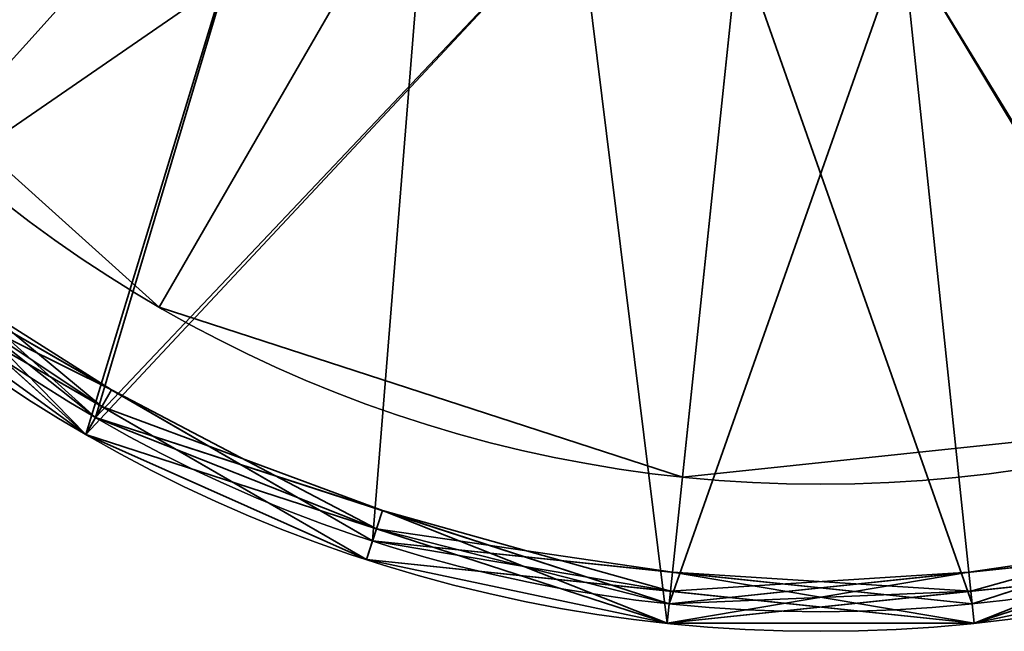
# Model space of a CAD drawing. Header units: millimetres. Extents: x -488 to 6688, y -115 to 115.
# Tile 400 of 656: x 326.61 to 331.64, y -42.35 to -39.23. Entities that reach past the tile are written whole.
import ezdxf

# ---------------------------------------------------------------- set-up
doc = ezdxf.new("R2010")
doc.units = ezdxf.units.MM
doc.layers.add('151', color=7, linetype='Continuous', true_color=0xffffff)

# ---------------------------------------------------------------- blocks, each defined once
blk = doc.blocks.new('UG_SURFACE_034')
at = {"layer": '151', "color": 253, "linetype": 'Continuous', "lineweight": 35}
for points in [[(327.325, -40.6949, 1737.5), (325.2391, -38.8168, 1737.5), (327.4639, -37.2004, 1737.5), (328.7, -38.3133, 1737.5)], [(328.7, -38.3133, 1738), (327.4639, -37.2004, 1738), (325.2391, -38.8168, 1738), (327.325, -40.6949, 1738)], [(328.7, -38.3133, 1737.5), (330.2819, -38.8273, 1737.5), (329.9944, -41.5623, 1737.5), (327.325, -40.6949, 1737.5)], [(327.325, -40.6949, 1738), (329.9944, -41.5623, 1738), (330.2819, -38.8273, 1738), (328.7, -38.3133, 1738)], [(332.7859, -41.2689, 1737.5), (329.9944, -41.5623, 1737.5), (330.2819, -38.8273, 1737.5), (331.9361, -38.6535, 1737.5)], [(331.9361, -38.6535, 1738), (330.2819, -38.8273, 1738), (329.9944, -41.5623, 1738), (332.7859, -41.2689, 1738)], [(325.2391, -38.8168, 1738), (325.2391, -38.8168, 1737.5), (327.325, -40.6949, 1737.5), (327.325, -40.6949, 1738)], [(327.325, -40.6949, 1738), (327.325, -40.6949, 1737.5), (329.9944, -41.5623, 1737.5), (329.9944, -41.5623, 1738)], [(329.9944, -41.5623, 1738), (329.9944, -41.5623, 1737.5), (332.7859, -41.2689, 1737.5), (332.7859, -41.2689, 1738)]]:
    blk.add_3dface(points, dxfattribs=at)
blk = doc.blocks.new('UG_SURFACE_035')
at = {"layer": '151', "color": 253, "linetype": 'Continuous', "lineweight": 35}
for points in [[(327.325, -40.6949, 1785.5), (325.2391, -38.8168, 1785.5), (327.4639, -37.2004, 1785.5), (328.7, -38.3133, 1785.5)], [(328.7, -38.3133, 1786), (327.4639, -37.2004, 1786), (325.2391, -38.8168, 1786), (327.325, -40.6949, 1786)], [(328.7, -38.3133, 1785.5), (330.2819, -38.8273, 1785.5), (329.9944, -41.5623, 1785.5), (327.325, -40.6949, 1785.5)], [(327.325, -40.6949, 1786), (329.9944, -41.5623, 1786), (330.2819, -38.8273, 1786), (328.7, -38.3133, 1786)], [(332.7859, -41.2689, 1785.5), (329.9944, -41.5623, 1785.5), (330.2819, -38.8273, 1785.5), (331.9361, -38.6535, 1785.5)], [(331.9361, -38.6535, 1786), (330.2819, -38.8273, 1786), (329.9944, -41.5623, 1786), (332.7859, -41.2689, 1786)], [(325.2391, -38.8168, 1786), (325.2391, -38.8168, 1785.5), (327.325, -40.6949, 1785.5), (327.325, -40.6949, 1786)], [(327.325, -40.6949, 1786), (327.325, -40.6949, 1785.5), (329.9944, -41.5623, 1785.5), (329.9944, -41.5623, 1786)], [(329.9944, -41.5623, 1786), (329.9944, -41.5623, 1785.5), (332.7859, -41.2689, 1785.5), (332.7859, -41.2689, 1786)]]:
    blk.add_3dface(points, dxfattribs=at)
blk = doc.blocks.new('UG_SURFACE_036')
at = {"layer": '151', "color": 252, "linetype": 'Continuous', "lineweight": 35}
for points in [[(324.6324, -39.2576, 1738), (323.3639, -36.4086, 1738), (327.0458, -36.4762, 1738), (328.0235, -37.8218, 1738)], [(328.0235, -37.8218, 1785.5), (327.0458, -36.4762, 1785.5), (323.3639, -36.4086, 1785.5), (324.6324, -39.2576, 1785.5)], [(328.0235, -37.8218, 1738), (326.95, -41.3444, 1738), (324.6324, -39.2576, 1738)], [(324.6324, -39.2576, 1785.5), (326.95, -41.3444, 1785.5), (328.0235, -37.8218, 1785.5)], [(328.0235, -37.8218, 1738), (329.4639, -38.6535, 1738), (326.95, -41.3444, 1738)], [(326.95, -41.3444, 1785.5), (329.4639, -38.6535, 1785.5), (328.0235, -37.8218, 1785.5)], [(335.7185, -40.4228, 1738), (333.0176, -41.9822, 1738), (331.1181, -38.8273, 1738), (332.7, -38.3133, 1738)], [(332.7, -38.3133, 1785.5), (331.1181, -38.8273, 1785.5), (333.0176, -41.9822, 1785.5), (335.7185, -40.4228, 1785.5)], [(329.916, -42.3082, 1738), (326.95, -41.3444, 1738), (329.4639, -38.6535, 1738)], [(329.4639, -38.6535, 1785.5), (326.95, -41.3444, 1785.5), (329.916, -42.3082, 1785.5)], [(329.4639, -38.6535, 1738), (331.1181, -38.8273, 1738), (333.0176, -41.9822, 1738), (329.916, -42.3082, 1738)], [(329.916, -42.3082, 1785.5), (333.0176, -41.9822, 1785.5), (331.1181, -38.8273, 1785.5), (329.4639, -38.6535, 1785.5)], [(324.6324, -39.2576, 1785.5), (324.6324, -39.2576, 1738), (326.95, -41.3444, 1738), (326.95, -41.3444, 1785.5)], [(326.95, -41.3444, 1785.5), (326.95, -41.3444, 1738), (329.916, -42.3082, 1738), (329.916, -42.3082, 1785.5)], [(329.916, -42.3082, 1785.5), (329.916, -42.3082, 1738), (333.0176, -41.9822, 1738), (333.0176, -41.9822, 1785.5)]]:
    blk.add_3dface(points, dxfattribs=at)
blk = doc.blocks.new('UG_SURFACE_037')
at = {"layer": '151', "color": 252, "linetype": 'Continuous', "lineweight": 35}
for points in [[(325.7484, -40.3485, 276.5), (323.9398, -37.8591, 276.5), (323.3, -34.8492, 276.5), (330.7, -34.8492, 276.5)], [(324.7133, -39.1989, 377), (327, -41.2578, 377), (329.9265, -42.2087, 377), (330.7, -34.8492, 377)], [(331.4735, -42.2087, 276.5), (328.4133, -41.8871, 276.5), (325.7484, -40.3485, 276.5), (330.7, -34.8492, 276.5)], [(329.9265, -42.2087, 377), (332.9867, -41.8871, 377), (335.6516, -40.3485, 377), (330.7, -34.8492, 377)], [(335.6516, -40.3485, 377), (337.4602, -37.8591, 377), (338.1, -34.8492, 377), (330.7, -34.8492, 377)], [(336.6867, -39.1989, 276.5), (334.4, -41.2578, 276.5), (331.4735, -42.2087, 276.5), (330.7, -34.8492, 276.5)], [(325.7484, -40.3485, 351), (323.9398, -37.8591, 351), (327.4639, -37.2004, 351), (328.7, -38.3133, 351)], [(324.7133, -39.1989, 302.5), (327, -41.2578, 302.5), (328.0235, -37.8218, 302.5)], [(327, -41.2578, 302.5), (329.4639, -38.6535, 302.5), (328.0235, -37.8218, 302.5)], [(328.4133, -41.8871, 351), (325.7484, -40.3485, 351), (328.7, -38.3133, 351)], [(328.7, -38.3133, 351), (330.2819, -38.8273, 351), (331.4735, -42.2087, 351), (328.4133, -41.8871, 351)], [(332.7, -38.3133, 302.5), (331.1181, -38.8273, 302.5), (332.9867, -41.8871, 302.5), (335.6516, -40.3485, 302.5)], [(331.1181, -38.8273, 302.5), (329.4639, -38.6535, 302.5), (327, -41.2578, 302.5), (329.9265, -42.2087, 302.5)], [(334.4, -41.2578, 351), (331.4735, -42.2087, 351), (330.2819, -38.8273, 351), (331.9361, -38.6535, 351)], [(329.9265, -42.2087, 302.5), (332.9867, -41.8871, 302.5), (331.1181, -38.8273, 302.5)], [(325.8566, -40.2283, 373), (324.7133, -39.1989, 373), (324.6324, -39.2576, 372.9), (326.95, -41.3444, 372.9)], [(324.6324, -39.2576, 376.9), (326.95, -41.3444, 376.9), (327, -41.2578, 377), (324.7133, -39.1989, 377)], [(325.7912, -40.301, 302.4), (326.95, -41.3444, 302.4), (327, -41.2578, 302.5), (324.7133, -39.1989, 302.5)], [(325.6815, -40.4228, 351.1), (326.95, -41.3444, 372.9), (324.6324, -39.2576, 372.9)], [(326.95, -41.3444, 376.9), (324.6324, -39.2576, 376.9), (325.6815, -40.4228, 373.1)], [(327.0319, -41.2025, 373.1), (325.6815, -40.4228, 373.1), (325.8566, -40.2283, 373)], [(326.95, -41.3444, 372.9), (327, -41.2578, 373), (325.8566, -40.2283, 373)], [(325.8566, -40.2283, 373), (327, -41.2578, 373), (327.0319, -41.2025, 373.1)], [(326.95, -41.3444, 302.4), (325.7912, -40.301, 302.4), (325.6815, -40.4228, 280.6)], [(326.95, -41.3444, 280.4), (325.7912, -40.301, 280.4), (325.6815, -40.4228, 276.6)], [(327.0808, -41.1178, 280.5), (325.7484, -40.3485, 280.5), (325.7912, -40.301, 280.4)], [(325.7912, -40.301, 280.4), (326.95, -41.3444, 280.4), (327.0808, -41.1178, 280.5)], [(327.0319, -41.2025, 351.1), (325.6815, -40.4228, 351.1), (325.7484, -40.3485, 351)], [(325.6815, -40.4228, 280.6), (325.7484, -40.3485, 280.5), (327.0808, -41.1178, 280.5)], [(328.3824, -41.9822, 276.6), (325.6815, -40.4228, 276.6), (325.7484, -40.3485, 276.5), (328.4133, -41.8871, 276.5)], [(325.7484, -40.3485, 351), (328.4133, -41.8871, 351), (328.3824, -41.9822, 351.1), (327.0319, -41.2025, 351.1)], [(325.6815, -40.4228, 351.1), (327.0319, -41.2025, 351.1), (326.95, -41.3444, 372.9)], [(325.6815, -40.4228, 373.1), (327.0319, -41.2025, 373.1), (326.95, -41.3444, 376.9)], [(326.95, -41.3444, 302.4), (325.6815, -40.4228, 280.6), (328.3824, -41.9822, 280.6)], [(327.0808, -41.1178, 280.5), (328.4133, -41.8871, 280.5), (328.3824, -41.9822, 280.6), (325.6815, -40.4228, 280.6)], [(326.95, -41.3444, 280.4), (325.6815, -40.4228, 276.6), (328.3824, -41.9822, 276.6)], [(327.0808, -41.1178, 280.5), (326.95, -41.3444, 280.4), (328.433, -41.8263, 280.4)], [(328.433, -41.8263, 280.4), (328.4133, -41.8871, 280.5), (327.0808, -41.1178, 280.5)], [(326.95, -41.3444, 372.9), (327.0319, -41.2025, 351.1), (328.3824, -41.9822, 351.1)], [(326.95, -41.3444, 376.9), (327.0319, -41.2025, 373.1), (328.3824, -41.9822, 373.1)], [(327.0319, -41.2025, 373.1), (327, -41.2578, 373), (328.4633, -41.7333, 373)], [(328.4633, -41.7333, 373), (328.3824, -41.9822, 373.1), (327.0319, -41.2025, 373.1)], [(328.4633, -41.7333, 373), (327, -41.2578, 373), (326.95, -41.3444, 372.9), (329.916, -42.3082, 372.9)], [(326.95, -41.3444, 376.9), (329.916, -42.3082, 376.9), (329.9265, -42.2087, 377), (327, -41.2578, 377)], [(329.9265, -42.2087, 302.5), (327, -41.2578, 302.5), (326.95, -41.3444, 302.4), (328.433, -41.8263, 302.4)], [(332.967, -41.8263, 351.1), (331.484, -42.3082, 351.1), (331.4735, -42.2087, 351), (334.4, -41.2578, 351)], [(334.45, -41.3444, 276.6), (331.484, -42.3082, 276.6), (331.4735, -42.2087, 276.5), (334.4, -41.2578, 276.5)], [(332.9368, -41.7333, 280.5), (334.4, -41.2578, 280.5), (334.45, -41.3444, 280.6), (331.484, -42.3082, 280.6)], [(329.916, -42.3082, 372.9), (326.95, -41.3444, 372.9), (328.3824, -41.9822, 351.1)], [(328.3824, -41.9822, 373.1), (329.916, -42.3082, 376.9), (326.95, -41.3444, 376.9)], [(328.3824, -41.9822, 280.6), (328.433, -41.8263, 302.4), (326.95, -41.3444, 302.4)], [(328.3824, -41.9822, 276.6), (328.433, -41.8263, 280.4), (326.95, -41.3444, 280.4)], [(331.484, -42.3082, 280.6), (334.45, -41.3444, 280.6), (333.0176, -41.9822, 302.4)], [(331.484, -42.3082, 276.6), (334.45, -41.3444, 276.6), (333.0176, -41.9822, 280.4)], [(329.9332, -42.1452, 373.1), (328.3824, -41.9822, 373.1), (328.4633, -41.7333, 373)], [(329.916, -42.3082, 372.9), (329.9265, -42.2087, 373), (328.4633, -41.7333, 373)], [(328.4633, -41.7333, 373), (329.9265, -42.2087, 373), (329.9332, -42.1452, 373.1)], [(332.9368, -41.7333, 280.5), (331.4735, -42.2087, 280.5), (331.4668, -42.1452, 280.4)], [(331.4668, -42.1452, 280.4), (333.0176, -41.9822, 280.4), (332.9368, -41.7333, 280.5)], [(331.484, -42.3082, 280.6), (331.4735, -42.2087, 280.5), (332.9368, -41.7333, 280.5)], [(329.916, -42.3082, 302.4), (328.433, -41.8263, 302.4), (328.3824, -41.9822, 280.6)], [(329.916, -42.3082, 280.4), (328.433, -41.8263, 280.4), (328.3824, -41.9822, 276.6)], [(329.9434, -42.0479, 280.5), (328.4133, -41.8871, 280.5), (328.433, -41.8263, 280.4)], [(328.433, -41.8263, 302.4), (329.916, -42.3082, 302.4), (329.9265, -42.2087, 302.5)], [(328.433, -41.8263, 280.4), (329.916, -42.3082, 280.4), (329.9434, -42.0479, 280.5)], [(331.4566, -42.0479, 373), (332.9867, -41.8871, 373), (332.967, -41.8263, 373.1)], [(332.967, -41.8263, 373.1), (331.484, -42.3082, 373.1), (331.4566, -42.0479, 373)], [(331.484, -42.3082, 351.1), (332.967, -41.8263, 351.1), (333.0176, -41.9822, 372.9)], [(331.484, -42.3082, 373.1), (332.967, -41.8263, 373.1), (333.0176, -41.9822, 376.9)], [(329.9332, -42.1452, 351.1), (328.3824, -41.9822, 351.1), (328.4133, -41.8871, 351)], [(331.484, -42.3082, 280.6), (328.3824, -41.9822, 280.6), (328.4133, -41.8871, 280.5), (329.9434, -42.0479, 280.5)], [(331.484, -42.3082, 276.6), (328.3824, -41.9822, 276.6), (328.4133, -41.8871, 276.5), (331.4735, -42.2087, 276.5)], [(328.4133, -41.8871, 351), (331.4735, -42.2087, 351), (331.484, -42.3082, 351.1), (329.9332, -42.1452, 351.1)], [(329.916, -42.3082, 372.9), (333.0176, -41.9822, 372.9), (332.9867, -41.8871, 373), (331.4566, -42.0479, 373)], [(329.916, -42.3082, 376.9), (333.0176, -41.9822, 376.9), (332.9867, -41.8871, 377), (329.9265, -42.2087, 377)], [(331.4668, -42.1452, 302.4), (333.0176, -41.9822, 302.4), (332.9867, -41.8871, 302.5), (329.9265, -42.2087, 302.5)], [(328.3824, -41.9822, 351.1), (329.9332, -42.1452, 351.1), (329.916, -42.3082, 372.9)], [(328.3824, -41.9822, 373.1), (329.9332, -42.1452, 373.1), (329.916, -42.3082, 376.9)], [(329.916, -42.3082, 302.4), (328.3824, -41.9822, 280.6), (331.484, -42.3082, 280.6)], [(329.916, -42.3082, 280.4), (328.3824, -41.9822, 276.6), (331.484, -42.3082, 276.6)], [(333.0176, -41.9822, 372.9), (329.916, -42.3082, 372.9), (331.484, -42.3082, 351.1)], [(333.0176, -41.9822, 376.9), (329.916, -42.3082, 376.9), (331.484, -42.3082, 373.1)], [(333.0176, -41.9822, 302.4), (331.4668, -42.1452, 302.4), (331.484, -42.3082, 280.6)], [(333.0176, -41.9822, 280.4), (331.4668, -42.1452, 280.4), (331.484, -42.3082, 276.6)], [(331.4566, -42.0479, 373), (329.9265, -42.2087, 373), (329.916, -42.3082, 372.9)], [(329.9434, -42.0479, 280.5), (329.916, -42.3082, 280.4), (331.4668, -42.1452, 280.4)], [(329.9332, -42.1452, 373.1), (329.9265, -42.2087, 373), (331.4566, -42.0479, 373)], [(331.4566, -42.0479, 373), (331.484, -42.3082, 373.1), (329.9332, -42.1452, 373.1)], [(329.9434, -42.0479, 280.5), (331.4735, -42.2087, 280.5), (331.484, -42.3082, 280.6)], [(331.4668, -42.1452, 280.4), (331.4735, -42.2087, 280.5), (329.9434, -42.0479, 280.5)], [(329.916, -42.3082, 372.9), (329.9332, -42.1452, 351.1), (331.484, -42.3082, 351.1)], [(329.916, -42.3082, 376.9), (329.9332, -42.1452, 373.1), (331.484, -42.3082, 373.1)], [(329.9265, -42.2087, 302.5), (329.916, -42.3082, 302.4), (331.4668, -42.1452, 302.4)], [(331.484, -42.3082, 280.6), (331.4668, -42.1452, 302.4), (329.916, -42.3082, 302.4)], [(331.484, -42.3082, 276.6), (331.4668, -42.1452, 280.4), (329.916, -42.3082, 280.4)]]:
    blk.add_3dface(points, dxfattribs=at)
blk = doc.blocks.new('UG_SURFACE_038')
at = {"layer": '151', "color": 253, "linetype": 'Continuous', "lineweight": 35}
for points in [[(327.325, -40.6949, 1487.5), (325.2391, -38.8168, 1487.5), (327.4639, -37.2004, 1487.5), (328.7, -38.3133, 1487.5)], [(328.7, -38.3133, 1488), (327.4639, -37.2004, 1488), (325.2391, -38.8168, 1488), (327.325, -40.6949, 1488)], [(328.7, -38.3133, 1487.5), (330.2819, -38.8273, 1487.5), (329.9944, -41.5623, 1487.5), (327.325, -40.6949, 1487.5)], [(327.325, -40.6949, 1488), (329.9944, -41.5623, 1488), (330.2819, -38.8273, 1488), (328.7, -38.3133, 1488)], [(332.7859, -41.2689, 1487.5), (329.9944, -41.5623, 1487.5), (330.2819, -38.8273, 1487.5), (331.9361, -38.6535, 1487.5)], [(331.9361, -38.6535, 1488), (330.2819, -38.8273, 1488), (329.9944, -41.5623, 1488), (332.7859, -41.2689, 1488)], [(325.2391, -38.8168, 1488), (325.2391, -38.8168, 1487.5), (327.325, -40.6949, 1487.5), (327.325, -40.6949, 1488)], [(327.325, -40.6949, 1488), (327.325, -40.6949, 1487.5), (329.9944, -41.5623, 1487.5), (329.9944, -41.5623, 1488)], [(329.9944, -41.5623, 1488), (329.9944, -41.5623, 1487.5), (332.7859, -41.2689, 1487.5), (332.7859, -41.2689, 1488)]]:
    blk.add_3dface(points, dxfattribs=at)
blk = doc.blocks.new('UG_SURFACE_039')
at = {"layer": '151', "color": 253, "linetype": 'Continuous', "lineweight": 35}
for points in [[(327.325, -40.6949, 1535.5), (325.2391, -38.8168, 1535.5), (327.4639, -37.2004, 1535.5), (328.7, -38.3133, 1535.5)], [(328.7, -38.3133, 1536), (327.4639, -37.2004, 1536), (325.2391, -38.8168, 1536), (327.325, -40.6949, 1536)], [(328.7, -38.3133, 1535.5), (330.2819, -38.8273, 1535.5), (329.9944, -41.5623, 1535.5), (327.325, -40.6949, 1535.5)], [(327.325, -40.6949, 1536), (329.9944, -41.5623, 1536), (330.2819, -38.8273, 1536), (328.7, -38.3133, 1536)], [(332.7859, -41.2689, 1535.5), (329.9944, -41.5623, 1535.5), (330.2819, -38.8273, 1535.5), (331.9361, -38.6535, 1535.5)], [(331.9361, -38.6535, 1536), (330.2819, -38.8273, 1536), (329.9944, -41.5623, 1536), (332.7859, -41.2689, 1536)], [(325.2391, -38.8168, 1536), (325.2391, -38.8168, 1535.5), (327.325, -40.6949, 1535.5), (327.325, -40.6949, 1536)], [(327.325, -40.6949, 1536), (327.325, -40.6949, 1535.5), (329.9944, -41.5623, 1535.5), (329.9944, -41.5623, 1536)], [(329.9944, -41.5623, 1536), (329.9944, -41.5623, 1535.5), (332.7859, -41.2689, 1535.5), (332.7859, -41.2689, 1536)]]:
    blk.add_3dface(points, dxfattribs=at)
blk = doc.blocks.new('UG_SURFACE_040')
at = {"layer": '151', "color": 252, "linetype": 'Continuous', "lineweight": 35}
for points in [[(324.6324, -39.2576, 1488), (323.3639, -36.4086, 1488), (327.0458, -36.4762, 1488), (328.0235, -37.8218, 1488)], [(328.0235, -37.8218, 1535.5), (327.0458, -36.4762, 1535.5), (323.3639, -36.4086, 1535.5), (324.6324, -39.2576, 1535.5)], [(328.0235, -37.8218, 1488), (326.95, -41.3444, 1488), (324.6324, -39.2576, 1488)], [(324.6324, -39.2576, 1535.5), (326.95, -41.3444, 1535.5), (328.0235, -37.8218, 1535.5)], [(328.0235, -37.8218, 1488), (329.4639, -38.6535, 1488), (326.95, -41.3444, 1488)], [(326.95, -41.3444, 1535.5), (329.4639, -38.6535, 1535.5), (328.0235, -37.8218, 1535.5)], [(335.7185, -40.4228, 1488), (333.0176, -41.9822, 1488), (331.1181, -38.8273, 1488), (332.7, -38.3133, 1488)], [(332.7, -38.3133, 1535.5), (331.1181, -38.8273, 1535.5), (333.0176, -41.9822, 1535.5), (335.7185, -40.4228, 1535.5)], [(329.916, -42.3082, 1488), (326.95, -41.3444, 1488), (329.4639, -38.6535, 1488)], [(329.4639, -38.6535, 1535.5), (326.95, -41.3444, 1535.5), (329.916, -42.3082, 1535.5)], [(329.4639, -38.6535, 1488), (331.1181, -38.8273, 1488), (333.0176, -41.9822, 1488), (329.916, -42.3082, 1488)], [(329.916, -42.3082, 1535.5), (333.0176, -41.9822, 1535.5), (331.1181, -38.8273, 1535.5), (329.4639, -38.6535, 1535.5)], [(324.6324, -39.2576, 1535.5), (324.6324, -39.2576, 1488), (326.95, -41.3444, 1488), (326.95, -41.3444, 1535.5)], [(326.95, -41.3444, 1535.5), (326.95, -41.3444, 1488), (329.916, -42.3082, 1488), (329.916, -42.3082, 1535.5)], [(329.916, -42.3082, 1535.5), (329.916, -42.3082, 1488), (333.0176, -41.9822, 1488), (333.0176, -41.9822, 1535.5)]]:
    blk.add_3dface(points, dxfattribs=at)
blk = doc.blocks.new('UG_SURFACE_041')
at = {"layer": '151', "color": 253, "linetype": 'Continuous', "lineweight": 35}
for points in [[(327.325, -40.6949, 302.5), (325.2391, -38.8168, 302.5), (327.4639, -37.2004, 302.5), (328.7, -38.3133, 302.5)], [(328.7, -38.3133, 303), (327.4639, -37.2004, 303), (325.2391, -38.8168, 303), (327.325, -40.6949, 303)], [(328.7, -38.3133, 302.5), (330.2819, -38.8273, 302.5), (329.9944, -41.5623, 302.5), (327.325, -40.6949, 302.5)], [(327.325, -40.6949, 303), (329.9944, -41.5623, 303), (330.2819, -38.8273, 303), (328.7, -38.3133, 303)], [(332.7859, -41.2689, 302.5), (329.9944, -41.5623, 302.5), (330.2819, -38.8273, 302.5), (331.9361, -38.6535, 302.5)], [(331.9361, -38.6535, 303), (330.2819, -38.8273, 303), (329.9944, -41.5623, 303), (332.7859, -41.2689, 303)], [(325.2391, -38.8168, 303), (325.2391, -38.8168, 302.5), (327.325, -40.6949, 302.5), (327.325, -40.6949, 303)], [(327.325, -40.6949, 303), (327.325, -40.6949, 302.5), (329.9944, -41.5623, 302.5), (329.9944, -41.5623, 303)], [(329.9944, -41.5623, 303), (329.9944, -41.5623, 302.5), (332.7859, -41.2689, 302.5), (332.7859, -41.2689, 303)]]:
    blk.add_3dface(points, dxfattribs=at)
blk = doc.blocks.new('UG_SURFACE_042')
at = {"layer": '151', "color": 253, "linetype": 'Continuous', "lineweight": 35}
for points in [[(327.325, -40.6949, 350.5), (325.2391, -38.8168, 350.5), (327.4639, -37.2004, 350.5), (328.7, -38.3133, 350.5)], [(328.7, -38.3133, 351), (327.4639, -37.2004, 351), (325.2391, -38.8168, 351), (327.325, -40.6949, 351)], [(328.7, -38.3133, 350.5), (330.2819, -38.8273, 350.5), (329.9944, -41.5623, 350.5), (327.325, -40.6949, 350.5)], [(327.325, -40.6949, 351), (329.9944, -41.5623, 351), (330.2819, -38.8273, 351), (328.7, -38.3133, 351)], [(332.7859, -41.2689, 350.5), (329.9944, -41.5623, 350.5), (330.2819, -38.8273, 350.5), (331.9361, -38.6535, 350.5)], [(331.9361, -38.6535, 351), (330.2819, -38.8273, 351), (329.9944, -41.5623, 351), (332.7859, -41.2689, 351)], [(325.2391, -38.8168, 351), (325.2391, -38.8168, 350.5), (327.325, -40.6949, 350.5), (327.325, -40.6949, 351)], [(327.325, -40.6949, 351), (327.325, -40.6949, 350.5), (329.9944, -41.5623, 350.5), (329.9944, -41.5623, 351)], [(329.9944, -41.5623, 351), (329.9944, -41.5623, 350.5), (332.7859, -41.2689, 350.5), (332.7859, -41.2689, 351)]]:
    blk.add_3dface(points, dxfattribs=at)
blk = doc.blocks.new('UG_SURFACE_043')
at = {"layer": '151', "color": 252, "linetype": 'Continuous', "lineweight": 35}
for points in [[(324.6324, -39.2576, 303), (323.3639, -36.4086, 303), (327.0458, -36.4762, 303), (328.0235, -37.8218, 303)], [(328.0235, -37.8218, 350.5), (327.0458, -36.4762, 350.5), (323.3639, -36.4086, 350.5), (324.6324, -39.2576, 350.5)], [(328.0235, -37.8218, 303), (326.95, -41.3444, 303), (324.6324, -39.2576, 303)], [(324.6324, -39.2576, 350.5), (326.95, -41.3444, 350.5), (328.0235, -37.8218, 350.5)], [(328.0235, -37.8218, 303), (329.4639, -38.6535, 303), (326.95, -41.3444, 303)], [(326.95, -41.3444, 350.5), (329.4639, -38.6535, 350.5), (328.0235, -37.8218, 350.5)], [(335.7185, -40.4228, 303), (333.0176, -41.9822, 303), (331.1181, -38.8273, 303), (332.7, -38.3133, 303)], [(332.7, -38.3133, 350.5), (331.1181, -38.8273, 350.5), (333.0176, -41.9822, 350.5), (335.7185, -40.4228, 350.5)], [(329.916, -42.3082, 303), (326.95, -41.3444, 303), (329.4639, -38.6535, 303)], [(329.4639, -38.6535, 350.5), (326.95, -41.3444, 350.5), (329.916, -42.3082, 350.5)], [(329.4639, -38.6535, 303), (331.1181, -38.8273, 303), (333.0176, -41.9822, 303), (329.916, -42.3082, 303)], [(329.916, -42.3082, 350.5), (333.0176, -41.9822, 350.5), (331.1181, -38.8273, 350.5), (329.4639, -38.6535, 350.5)], [(324.6324, -39.2576, 350.5), (324.6324, -39.2576, 303), (326.95, -41.3444, 303), (326.95, -41.3444, 350.5)], [(326.95, -41.3444, 350.5), (326.95, -41.3444, 303), (329.916, -42.3082, 303), (329.916, -42.3082, 350.5)], [(329.916, -42.3082, 350.5), (329.916, -42.3082, 303), (333.0176, -41.9822, 303), (333.0176, -41.9822, 350.5)]]:
    blk.add_3dface(points, dxfattribs=at)
blk = doc.blocks.new('UG_SURFACE_044')
at = {"layer": '151', "color": 252, "linetype": 'Continuous', "lineweight": 35}
for points in [[(325.7484, -40.3485, 1711.5), (323.9398, -37.8591, 1711.5), (323.3, -34.8492, 1711.5), (330.7, -34.8492, 1711.5)], [(324.7133, -39.1989, 1812), (327, -41.2578, 1812), (329.9265, -42.2087, 1812), (330.7, -34.8492, 1812)], [(331.4735, -42.2087, 1711.5), (328.4133, -41.8871, 1711.5), (325.7484, -40.3485, 1711.5), (330.7, -34.8492, 1711.5)], [(329.9265, -42.2087, 1812), (332.9867, -41.8871, 1812), (335.6516, -40.3485, 1812), (330.7, -34.8492, 1812)], [(335.6516, -40.3485, 1812), (337.4602, -37.8591, 1812), (338.1, -34.8492, 1812), (330.7, -34.8492, 1812)], [(336.6867, -39.1989, 1711.5), (334.4, -41.2578, 1711.5), (331.4735, -42.2087, 1711.5), (330.7, -34.8492, 1711.5)], [(325.7484, -40.3485, 1786), (323.9398, -37.8591, 1786), (327.4639, -37.2004, 1786), (328.7, -38.3133, 1786)], [(324.7133, -39.1989, 1737.5), (327, -41.2578, 1737.5), (328.0235, -37.8218, 1737.5)], [(327, -41.2578, 1737.5), (329.4639, -38.6535, 1737.5), (328.0235, -37.8218, 1737.5)], [(328.4133, -41.8871, 1786), (325.7484, -40.3485, 1786), (328.7, -38.3133, 1786)], [(328.7, -38.3133, 1786), (330.2819, -38.8273, 1786), (331.4735, -42.2087, 1786), (328.4133, -41.8871, 1786)], [(332.7, -38.3133, 1737.5), (331.1181, -38.8273, 1737.5), (329.9265, -42.2087, 1737.5), (332.9867, -41.8871, 1737.5)], [(327, -41.2578, 1737.5), (329.9265, -42.2087, 1737.5), (331.1181, -38.8273, 1737.5), (329.4639, -38.6535, 1737.5)], [(334.4, -41.2578, 1786), (331.4735, -42.2087, 1786), (330.2819, -38.8273, 1786), (331.9361, -38.6535, 1786)], [(325.8566, -40.2283, 1808), (324.7133, -39.1989, 1808), (324.6324, -39.2576, 1807.9), (326.95, -41.3444, 1807.9)], [(324.6324, -39.2576, 1811.9), (326.95, -41.3444, 1811.9), (327, -41.2578, 1812), (324.7133, -39.1989, 1812)], [(327, -41.2578, 1737.5), (324.7133, -39.1989, 1737.5), (324.6324, -39.2576, 1737.4001), (325.7912, -40.301, 1737.4001)], [(326.95, -41.3444, 1807.9), (324.6324, -39.2576, 1807.9), (325.6815, -40.4228, 1786.1)], [(325.6815, -40.4228, 1808.1), (326.95, -41.3444, 1811.9), (324.6324, -39.2576, 1811.9)], [(327.0319, -41.2025, 1808.1), (325.6815, -40.4228, 1808.1), (325.8566, -40.2283, 1808)], [(326.95, -41.3444, 1807.9), (327, -41.2578, 1808), (325.8566, -40.2283, 1808)], [(325.8566, -40.2283, 1808), (327, -41.2578, 1808), (327.0319, -41.2025, 1808.1)], [(326.95, -41.3444, 1737.4001), (325.7912, -40.301, 1737.4001), (325.6815, -40.4228, 1715.6)], [(326.95, -41.3444, 1715.4), (325.7912, -40.301, 1715.4), (325.6815, -40.4228, 1711.5999)], [(327.0808, -41.1178, 1715.5), (325.7484, -40.3485, 1715.5), (325.7912, -40.301, 1715.4)], [(325.7912, -40.301, 1737.4001), (326.95, -41.3444, 1737.4001), (327, -41.2578, 1737.5)], [(325.7912, -40.301, 1715.4), (326.95, -41.3444, 1715.4), (327.0808, -41.1178, 1715.5)], [(327.0319, -41.2025, 1786.1), (325.6815, -40.4228, 1786.1), (325.7484, -40.3485, 1786)], [(325.6815, -40.4228, 1715.6), (325.7484, -40.3485, 1715.5), (327.0808, -41.1178, 1715.5)], [(328.3824, -41.9822, 1711.5999), (325.6815, -40.4228, 1711.5999), (325.7484, -40.3485, 1711.5), (328.4133, -41.8871, 1711.5)], [(325.7484, -40.3485, 1786), (328.4133, -41.8871, 1786), (328.3824, -41.9822, 1786.1), (327.0319, -41.2025, 1786.1)], [(325.6815, -40.4228, 1786.1), (327.0319, -41.2025, 1786.1), (326.95, -41.3444, 1807.9)], [(325.6815, -40.4228, 1808.1), (327.0319, -41.2025, 1808.1), (326.95, -41.3444, 1811.9)], [(326.95, -41.3444, 1737.4001), (325.6815, -40.4228, 1715.6), (328.3824, -41.9822, 1715.6)], [(327.0808, -41.1178, 1715.5), (328.4133, -41.8871, 1715.5), (328.3824, -41.9822, 1715.6), (325.6815, -40.4228, 1715.6)], [(326.95, -41.3444, 1715.4), (325.6815, -40.4228, 1711.5999), (328.3824, -41.9822, 1711.5999)], [(327.0808, -41.1178, 1715.5), (326.95, -41.3444, 1715.4), (328.433, -41.8263, 1715.4)], [(328.433, -41.8263, 1715.4), (328.4133, -41.8871, 1715.5), (327.0808, -41.1178, 1715.5)], [(326.95, -41.3444, 1807.9), (327.0319, -41.2025, 1786.1), (328.3824, -41.9822, 1786.1)], [(326.95, -41.3444, 1811.9), (327.0319, -41.2025, 1808.1), (328.3824, -41.9822, 1808.1)], [(327.0319, -41.2025, 1808.1), (327, -41.2578, 1808), (328.4633, -41.7333, 1808)], [(328.4633, -41.7333, 1808), (328.3824, -41.9822, 1808.1), (327.0319, -41.2025, 1808.1)], [(328.4633, -41.7333, 1808), (327, -41.2578, 1808), (326.95, -41.3444, 1807.9), (329.916, -42.3082, 1807.9)], [(326.95, -41.3444, 1811.9), (329.916, -42.3082, 1811.9), (329.9265, -42.2087, 1812), (327, -41.2578, 1812)], [(327, -41.2578, 1737.5), (326.95, -41.3444, 1737.4001), (328.433, -41.8263, 1737.4001)], [(328.433, -41.8263, 1737.4001), (329.916, -42.3082, 1737.4001), (329.9265, -42.2087, 1737.5), (327, -41.2578, 1737.5)], [(332.967, -41.8263, 1786.1), (331.484, -42.3082, 1786.1), (331.4735, -42.2087, 1786), (334.4, -41.2578, 1786)], [(334.45, -41.3444, 1711.5999), (331.484, -42.3082, 1711.5999), (331.4735, -42.2087, 1711.5), (334.4, -41.2578, 1711.5)], [(332.9368, -41.7333, 1715.5), (334.4, -41.2578, 1715.5), (334.45, -41.3444, 1715.6), (331.484, -42.3082, 1715.6)], [(328.3824, -41.9822, 1786.1), (329.916, -42.3082, 1807.9), (326.95, -41.3444, 1807.9)], [(328.3824, -41.9822, 1808.1), (329.916, -42.3082, 1811.9), (326.95, -41.3444, 1811.9)], [(328.3824, -41.9822, 1715.6), (328.433, -41.8263, 1737.4001), (326.95, -41.3444, 1737.4001)], [(328.3824, -41.9822, 1711.5999), (328.433, -41.8263, 1715.4), (326.95, -41.3444, 1715.4)], [(331.484, -42.3082, 1715.6), (334.45, -41.3444, 1715.6), (333.0176, -41.9822, 1737.4001)], [(331.484, -42.3082, 1711.5999), (334.45, -41.3444, 1711.5999), (333.0176, -41.9822, 1715.4)], [(329.9332, -42.1452, 1808.1), (328.3824, -41.9822, 1808.1), (328.4633, -41.7333, 1808)], [(329.916, -42.3082, 1807.9), (329.9265, -42.2087, 1808), (328.4633, -41.7333, 1808)], [(328.4633, -41.7333, 1808), (329.9265, -42.2087, 1808), (329.9332, -42.1452, 1808.1)], [(332.9368, -41.7333, 1715.5), (331.4735, -42.2087, 1715.5), (331.4668, -42.1452, 1715.4)], [(331.4668, -42.1452, 1715.4), (333.0176, -41.9822, 1715.4), (332.9368, -41.7333, 1715.5)], [(331.484, -42.3082, 1715.6), (331.4735, -42.2087, 1715.5), (332.9368, -41.7333, 1715.5)], [(329.916, -42.3082, 1737.4001), (328.433, -41.8263, 1737.4001), (328.3824, -41.9822, 1715.6)], [(329.916, -42.3082, 1715.4), (328.433, -41.8263, 1715.4), (328.3824, -41.9822, 1711.5999)], [(329.9434, -42.0479, 1715.5), (328.4133, -41.8871, 1715.5), (328.433, -41.8263, 1715.4)], [(328.433, -41.8263, 1715.4), (329.916, -42.3082, 1715.4), (329.9434, -42.0479, 1715.5)], [(331.4566, -42.0479, 1808), (332.9867, -41.8871, 1808), (332.967, -41.8263, 1808.1)], [(332.967, -41.8263, 1808.1), (331.484, -42.3082, 1808.1), (331.4566, -42.0479, 1808)], [(331.484, -42.3082, 1786.1), (332.967, -41.8263, 1786.1), (333.0176, -41.9822, 1807.9)], [(331.484, -42.3082, 1808.1), (332.967, -41.8263, 1808.1), (333.0176, -41.9822, 1811.9)], [(329.9332, -42.1452, 1786.1), (328.3824, -41.9822, 1786.1), (328.4133, -41.8871, 1786)], [(331.484, -42.3082, 1715.6), (328.3824, -41.9822, 1715.6), (328.4133, -41.8871, 1715.5), (329.9434, -42.0479, 1715.5)], [(331.484, -42.3082, 1711.5999), (328.3824, -41.9822, 1711.5999), (328.4133, -41.8871, 1711.5), (331.4735, -42.2087, 1711.5)], [(328.4133, -41.8871, 1786), (331.4735, -42.2087, 1786), (331.484, -42.3082, 1786.1), (329.9332, -42.1452, 1786.1)], [(329.916, -42.3082, 1807.9), (333.0176, -41.9822, 1807.9), (332.9867, -41.8871, 1808), (331.4566, -42.0479, 1808)], [(329.916, -42.3082, 1811.9), (333.0176, -41.9822, 1811.9), (332.9867, -41.8871, 1812), (329.9265, -42.2087, 1812)], [(331.4668, -42.1452, 1737.4001), (333.0176, -41.9822, 1737.4001), (332.9867, -41.8871, 1737.5), (329.9265, -42.2087, 1737.5)], [(328.3824, -41.9822, 1786.1), (329.9332, -42.1452, 1786.1), (329.916, -42.3082, 1807.9)], [(328.3824, -41.9822, 1808.1), (329.9332, -42.1452, 1808.1), (329.916, -42.3082, 1811.9)], [(329.916, -42.3082, 1737.4001), (328.3824, -41.9822, 1715.6), (331.484, -42.3082, 1715.6)], [(328.3824, -41.9822, 1711.5999), (331.484, -42.3082, 1711.5999), (329.916, -42.3082, 1715.4)], [(333.0176, -41.9822, 1807.9), (329.916, -42.3082, 1807.9), (331.484, -42.3082, 1786.1)], [(331.484, -42.3082, 1808.1), (333.0176, -41.9822, 1811.9), (329.916, -42.3082, 1811.9)], [(333.0176, -41.9822, 1737.4001), (331.4668, -42.1452, 1737.4001), (331.484, -42.3082, 1715.6)], [(333.0176, -41.9822, 1715.4), (331.4668, -42.1452, 1715.4), (331.484, -42.3082, 1711.5999)], [(331.4566, -42.0479, 1808), (329.9265, -42.2087, 1808), (329.916, -42.3082, 1807.9)], [(329.9434, -42.0479, 1715.5), (329.916, -42.3082, 1715.4), (331.4668, -42.1452, 1715.4)], [(329.9332, -42.1452, 1808.1), (329.9265, -42.2087, 1808), (331.4566, -42.0479, 1808)], [(331.4566, -42.0479, 1808), (331.484, -42.3082, 1808.1), (329.9332, -42.1452, 1808.1)], [(329.9434, -42.0479, 1715.5), (331.4735, -42.2087, 1715.5), (331.484, -42.3082, 1715.6)], [(331.4668, -42.1452, 1715.4), (331.4735, -42.2087, 1715.5), (329.9434, -42.0479, 1715.5)], [(329.916, -42.3082, 1807.9), (329.9332, -42.1452, 1786.1), (331.484, -42.3082, 1786.1)], [(329.916, -42.3082, 1811.9), (329.9332, -42.1452, 1808.1), (331.484, -42.3082, 1808.1)], [(329.9265, -42.2087, 1737.5), (329.916, -42.3082, 1737.4001), (331.4668, -42.1452, 1737.4001)], [(331.484, -42.3082, 1715.6), (331.4668, -42.1452, 1737.4001), (329.916, -42.3082, 1737.4001)], [(331.484, -42.3082, 1711.5999), (331.4668, -42.1452, 1715.4), (329.916, -42.3082, 1715.4)]]:
    blk.add_3dface(points, dxfattribs=at)
blk = doc.blocks.new('UG_SURFACE_045')
at = {"layer": '151', "color": 252, "linetype": 'Continuous', "lineweight": 35}
for points in [[(325.7484, -40.3485, 1461.5), (323.9398, -37.8591, 1461.5), (323.3, -34.8492, 1461.5), (330.7, -34.8492, 1461.5)], [(324.7133, -39.1989, 1562), (327, -41.2578, 1562), (329.9265, -42.2087, 1562), (330.7, -34.8492, 1562)], [(331.4735, -42.2087, 1461.5), (328.4133, -41.8871, 1461.5), (325.7484, -40.3485, 1461.5), (330.7, -34.8492, 1461.5)], [(329.9265, -42.2087, 1562), (332.9867, -41.8871, 1562), (335.6516, -40.3485, 1562), (330.7, -34.8492, 1562)], [(335.6516, -40.3485, 1562), (337.4602, -37.8591, 1562), (338.1, -34.8492, 1562), (330.7, -34.8492, 1562)], [(336.6867, -39.1989, 1461.5), (334.4, -41.2578, 1461.5), (331.4735, -42.2087, 1461.5), (330.7, -34.8492, 1461.5)], [(325.7484, -40.3485, 1536), (323.9398, -37.8591, 1536), (327.4639, -37.2004, 1536), (328.7, -38.3133, 1536)], [(324.7133, -39.1989, 1487.5), (327, -41.2578, 1487.5), (328.0235, -37.8218, 1487.5)], [(327, -41.2578, 1487.5), (329.4639, -38.6535, 1487.5), (328.0235, -37.8218, 1487.5)], [(328.4133, -41.8871, 1536), (325.7484, -40.3485, 1536), (328.7, -38.3133, 1536)], [(328.7, -38.3133, 1536), (330.2819, -38.8273, 1536), (331.4735, -42.2087, 1536), (328.4133, -41.8871, 1536)], [(332.7, -38.3133, 1487.5), (331.1181, -38.8273, 1487.5), (329.9265, -42.2087, 1487.5), (332.9867, -41.8871, 1487.5)], [(327, -41.2578, 1487.5), (329.9265, -42.2087, 1487.5), (331.1181, -38.8273, 1487.5), (329.4639, -38.6535, 1487.5)], [(334.4, -41.2578, 1536), (331.4735, -42.2087, 1536), (330.2819, -38.8273, 1536), (331.9361, -38.6535, 1536)], [(325.8566, -40.2283, 1558), (324.7133, -39.1989, 1558), (324.6324, -39.2576, 1557.9), (326.95, -41.3444, 1557.9)], [(324.6324, -39.2576, 1561.9), (326.95, -41.3444, 1561.9), (327, -41.2578, 1562), (324.7133, -39.1989, 1562)], [(327, -41.2578, 1487.5), (324.7133, -39.1989, 1487.5), (324.6324, -39.2576, 1487.4001), (325.7912, -40.301, 1487.4001)], [(326.95, -41.3444, 1557.9), (324.6324, -39.2576, 1557.9), (325.6815, -40.4228, 1536.1)], [(326.95, -41.3444, 1561.9), (324.6324, -39.2576, 1561.9), (325.6815, -40.4228, 1558.1)], [(327.0319, -41.2025, 1558.1), (325.6815, -40.4228, 1558.1), (325.8566, -40.2283, 1558)], [(326.95, -41.3444, 1557.9), (327, -41.2578, 1558), (325.8566, -40.2283, 1558)], [(325.8566, -40.2283, 1558), (327, -41.2578, 1558), (327.0319, -41.2025, 1558.1)], [(326.95, -41.3444, 1487.4001), (325.7912, -40.301, 1487.4001), (325.6815, -40.4228, 1465.6)], [(326.95, -41.3444, 1465.4), (325.7912, -40.301, 1465.4), (325.6815, -40.4228, 1461.5999)], [(327.0808, -41.1178, 1465.5), (325.7484, -40.3485, 1465.5), (325.7912, -40.301, 1465.4)], [(325.7912, -40.301, 1487.4001), (326.95, -41.3444, 1487.4001), (327, -41.2578, 1487.5)], [(325.7912, -40.301, 1465.4), (326.95, -41.3444, 1465.4), (327.0808, -41.1178, 1465.5)], [(327.0319, -41.2025, 1536.1), (325.6815, -40.4228, 1536.1), (325.7484, -40.3485, 1536)], [(325.6815, -40.4228, 1465.6), (325.7484, -40.3485, 1465.5), (327.0808, -41.1178, 1465.5)], [(328.3824, -41.9822, 1461.5999), (325.6815, -40.4228, 1461.5999), (325.7484, -40.3485, 1461.5), (328.4133, -41.8871, 1461.5)], [(325.7484, -40.3485, 1536), (328.4133, -41.8871, 1536), (328.3824, -41.9822, 1536.1), (327.0319, -41.2025, 1536.1)], [(325.6815, -40.4228, 1536.1), (327.0319, -41.2025, 1536.1), (326.95, -41.3444, 1557.9)], [(325.6815, -40.4228, 1558.1), (327.0319, -41.2025, 1558.1), (326.95, -41.3444, 1561.9)], [(326.95, -41.3444, 1487.4001), (325.6815, -40.4228, 1465.6), (328.3824, -41.9822, 1465.6)], [(327.0808, -41.1178, 1465.5), (328.4133, -41.8871, 1465.5), (328.3824, -41.9822, 1465.6), (325.6815, -40.4228, 1465.6)], [(326.95, -41.3444, 1465.4), (325.6815, -40.4228, 1461.5999), (328.3824, -41.9822, 1461.5999)], [(327.0808, -41.1178, 1465.5), (326.95, -41.3444, 1465.4), (328.433, -41.8263, 1465.4)], [(328.433, -41.8263, 1465.4), (328.4133, -41.8871, 1465.5), (327.0808, -41.1178, 1465.5)], [(326.95, -41.3444, 1557.9), (327.0319, -41.2025, 1536.1), (328.3824, -41.9822, 1536.1)], [(326.95, -41.3444, 1561.9), (327.0319, -41.2025, 1558.1), (328.3824, -41.9822, 1558.1)], [(327.0319, -41.2025, 1558.1), (327, -41.2578, 1558), (328.4633, -41.7333, 1558)], [(328.4633, -41.7333, 1558), (328.3824, -41.9822, 1558.1), (327.0319, -41.2025, 1558.1)], [(328.4633, -41.7333, 1558), (327, -41.2578, 1558), (326.95, -41.3444, 1557.9), (329.916, -42.3082, 1557.9)], [(326.95, -41.3444, 1561.9), (329.916, -42.3082, 1561.9), (329.9265, -42.2087, 1562), (327, -41.2578, 1562)], [(327, -41.2578, 1487.5), (326.95, -41.3444, 1487.4001), (328.433, -41.8263, 1487.4001)], [(328.433, -41.8263, 1487.4001), (329.916, -42.3082, 1487.4001), (329.9265, -42.2087, 1487.5), (327, -41.2578, 1487.5)], [(332.967, -41.8263, 1536.1), (331.484, -42.3082, 1536.1), (331.4735, -42.2087, 1536), (334.4, -41.2578, 1536)], [(334.45, -41.3444, 1461.5999), (331.484, -42.3082, 1461.5999), (331.4735, -42.2087, 1461.5), (334.4, -41.2578, 1461.5)], [(332.9368, -41.7333, 1465.5), (334.4, -41.2578, 1465.5), (334.45, -41.3444, 1465.6), (331.484, -42.3082, 1465.6)], [(328.3824, -41.9822, 1536.1), (329.916, -42.3082, 1557.9), (326.95, -41.3444, 1557.9)], [(328.3824, -41.9822, 1558.1), (329.916, -42.3082, 1561.9), (326.95, -41.3444, 1561.9)], [(328.3824, -41.9822, 1465.6), (328.433, -41.8263, 1487.4001), (326.95, -41.3444, 1487.4001)], [(328.3824, -41.9822, 1461.5999), (328.433, -41.8263, 1465.4), (326.95, -41.3444, 1465.4)], [(331.484, -42.3082, 1465.6), (334.45, -41.3444, 1465.6), (333.0176, -41.9822, 1487.4001)], [(331.484, -42.3082, 1461.5999), (334.45, -41.3444, 1461.5999), (333.0176, -41.9822, 1465.4)], [(329.9332, -42.1452, 1558.1), (328.3824, -41.9822, 1558.1), (328.4633, -41.7333, 1558)], [(329.916, -42.3082, 1557.9), (329.9265, -42.2087, 1558), (328.4633, -41.7333, 1558)], [(328.4633, -41.7333, 1558), (329.9265, -42.2087, 1558), (329.9332, -42.1452, 1558.1)], [(332.9368, -41.7333, 1465.5), (331.4735, -42.2087, 1465.5), (331.4668, -42.1452, 1465.4)], [(331.4668, -42.1452, 1465.4), (333.0176, -41.9822, 1465.4), (332.9368, -41.7333, 1465.5)], [(331.484, -42.3082, 1465.6), (331.4735, -42.2087, 1465.5), (332.9368, -41.7333, 1465.5)], [(329.916, -42.3082, 1487.4001), (328.433, -41.8263, 1487.4001), (328.3824, -41.9822, 1465.6)], [(329.916, -42.3082, 1465.4), (328.433, -41.8263, 1465.4), (328.3824, -41.9822, 1461.5999)], [(329.9434, -42.0479, 1465.5), (328.4133, -41.8871, 1465.5), (328.433, -41.8263, 1465.4)], [(328.433, -41.8263, 1465.4), (329.916, -42.3082, 1465.4), (329.9434, -42.0479, 1465.5)], [(331.4566, -42.0479, 1558), (332.9867, -41.8871, 1558), (332.967, -41.8263, 1558.1)], [(332.967, -41.8263, 1558.1), (331.484, -42.3082, 1558.1), (331.4566, -42.0479, 1558)], [(331.484, -42.3082, 1536.1), (332.967, -41.8263, 1536.1), (333.0176, -41.9822, 1557.9)], [(331.484, -42.3082, 1558.1), (332.967, -41.8263, 1558.1), (333.0176, -41.9822, 1561.9)], [(329.9332, -42.1452, 1536.1), (328.3824, -41.9822, 1536.1), (328.4133, -41.8871, 1536)], [(331.484, -42.3082, 1465.6), (328.3824, -41.9822, 1465.6), (328.4133, -41.8871, 1465.5), (329.9434, -42.0479, 1465.5)], [(331.484, -42.3082, 1461.5999), (328.3824, -41.9822, 1461.5999), (328.4133, -41.8871, 1461.5), (331.4735, -42.2087, 1461.5)], [(328.4133, -41.8871, 1536), (331.4735, -42.2087, 1536), (331.484, -42.3082, 1536.1), (329.9332, -42.1452, 1536.1)], [(329.916, -42.3082, 1557.9), (333.0176, -41.9822, 1557.9), (332.9867, -41.8871, 1558), (331.4566, -42.0479, 1558)], [(329.916, -42.3082, 1561.9), (333.0176, -41.9822, 1561.9), (332.9867, -41.8871, 1562), (329.9265, -42.2087, 1562)], [(331.4668, -42.1452, 1487.4001), (333.0176, -41.9822, 1487.4001), (332.9867, -41.8871, 1487.5), (329.9265, -42.2087, 1487.5)], [(328.3824, -41.9822, 1536.1), (329.9332, -42.1452, 1536.1), (329.916, -42.3082, 1557.9)], [(328.3824, -41.9822, 1558.1), (329.9332, -42.1452, 1558.1), (329.916, -42.3082, 1561.9)], [(329.916, -42.3082, 1487.4001), (328.3824, -41.9822, 1465.6), (331.484, -42.3082, 1465.6)], [(329.916, -42.3082, 1465.4), (328.3824, -41.9822, 1461.5999), (331.484, -42.3082, 1461.5999)], [(333.0176, -41.9822, 1557.9), (329.916, -42.3082, 1557.9), (331.484, -42.3082, 1536.1)], [(331.484, -42.3082, 1558.1), (333.0176, -41.9822, 1561.9), (329.916, -42.3082, 1561.9)], [(333.0176, -41.9822, 1487.4001), (331.4668, -42.1452, 1487.4001), (331.484, -42.3082, 1465.6)], [(333.0176, -41.9822, 1465.4), (331.4668, -42.1452, 1465.4), (331.484, -42.3082, 1461.5999)], [(331.4566, -42.0479, 1558), (329.9265, -42.2087, 1558), (329.916, -42.3082, 1557.9)], [(329.9434, -42.0479, 1465.5), (329.916, -42.3082, 1465.4), (331.4668, -42.1452, 1465.4)], [(329.9332, -42.1452, 1558.1), (329.9265, -42.2087, 1558), (331.4566, -42.0479, 1558)], [(331.4566, -42.0479, 1558), (331.484, -42.3082, 1558.1), (329.9332, -42.1452, 1558.1)], [(329.9434, -42.0479, 1465.5), (331.4735, -42.2087, 1465.5), (331.484, -42.3082, 1465.6)], [(331.4668, -42.1452, 1465.4), (331.4735, -42.2087, 1465.5), (329.9434, -42.0479, 1465.5)], [(329.916, -42.3082, 1557.9), (329.9332, -42.1452, 1536.1), (331.484, -42.3082, 1536.1)], [(329.916, -42.3082, 1561.9), (329.9332, -42.1452, 1558.1), (331.484, -42.3082, 1558.1)], [(329.9265, -42.2087, 1487.5), (329.916, -42.3082, 1487.4001), (331.4668, -42.1452, 1487.4001)], [(331.484, -42.3082, 1465.6), (331.4668, -42.1452, 1487.4001), (329.916, -42.3082, 1487.4001)], [(331.484, -42.3082, 1461.5999), (331.4668, -42.1452, 1465.4), (329.916, -42.3082, 1465.4)]]:
    blk.add_3dface(points, dxfattribs=at)

msp = doc.modelspace()

# ---------------------------------------------------------------- linework, layer by layer
at = {"layer": '151', "color": 251, "linetype": 'Continuous', "lineweight": -3, "true_color": 0x636466, "extrusion": (0, 0, -1)}
for centre, radius in [((-330.7, -34.8492, -1738), 7.5), ((-330.7, -34.8492, -1785.5), 7.5), ((-330.7, -34.8492, -280.4), 7.5), ((-330.7, -34.8492, -302.4), 7.5), ((-330.7, -34.8492, -376.9), 7.5), ((-330.7, -34.8492, -372.9), 7.5), ((-330.7, -34.8492, -1488), 7.5), ((-330.7, -34.8492, -1535.5), 7.5), ((-330.7, -34.8492, -303), 7.5), ((-330.7, -34.8492, -350.5), 7.5), ((-330.7, -34.8492, -1807.9), 7.5), ((-330.7, -34.8492, -1715.4), 7.5), ((-330.7, -34.8492, -1737.4), 7.5), ((-330.7, -34.8492, -1811.9), 7.5), ((-330.7, -34.8492, -1465.4), 7.5), ((-330.7, -34.8492, -1487.4), 7.5), ((-330.7, -34.8492, -1561.9), 7.5), ((-330.7, -34.8492, -1557.9), 7.5), ((-330.7, -34.8492, -1487.4), 7.5), ((-330.7, -34.8492, -351), 7.4), ((-330.7, -34.8492, -280.5), 7.4), ((-330.7, -34.8492, -276.5), 7.4), ((-330.7, -34.8492, -1786), 7.4), ((-330.7, -34.8492, -1715.5), 7.4), ((-330.7, -34.8492, -1711.5), 7.4), ((-330.7, -34.8492, -1465.5), 7.4), ((-330.7, -34.8492, -1461.5), 7.4), ((-330.7, -34.8492, -1536), 7.4), ((-330.7, -34.8492, -1738), 6.75), ((-330.7, -34.8492, -1737.5), 6.75), ((-330.7, -34.8492, -1488), 6.75), ((-330.7, -34.8492, -1487.5), 6.75), ((-330.7, -34.8492, -303), 6.75), ((-330.7, -34.8492, -302.5), 6.75)]:
    msp.add_circle(centre, radius, dxfattribs=at)
at = {"layer": '151', "color": 251, "linetype": 'Continuous', "lineweight": -3, "true_color": 0x636466}
for centre, radius in [((330.7, -34.8492, 351.1), 7.5), ((330.7, -34.8492, 276.6), 7.5), ((330.7, -34.8492, 280.6), 7.5), ((330.7, -34.8492, 373.1), 7.5), ((330.7, -34.8492, 1786.1), 7.5), ((330.7, -34.8492, 1711.6), 7.5), ((330.7, -34.8492, 1715.6), 7.5), ((330.7, -34.8492, 1808.1), 7.5), ((330.7, -34.8492, 1465.6), 7.5), ((330.7, -34.8492, 1558.1), 7.5), ((330.7, -34.8492, 1536.1), 7.5), ((330.7, -34.8492, 1461.6), 7.5), ((330.7, -34.8492, 302.5), 7.4), ((330.7, -34.8492, 373), 7.4), ((330.7, -34.8492, 377), 7.4), ((330.7, -34.8492, 1812), 7.4), ((330.7, -34.8492, 1737.5), 7.4), ((330.7, -34.8492, 1808), 7.4), ((330.7, -34.8492, 1558), 7.4), ((330.7, -34.8492, 1562), 7.4), ((330.7, -34.8492, 1487.5), 7.4), ((330.7, -34.8492, 1785.5), 6.75), ((330.7, -34.8492, 1786), 6.75), ((330.7, -34.8492, 1536), 6.75), ((330.7, -34.8492, 1535.5), 6.75), ((330.7, -34.8492, 350.5), 6.75), ((330.7, -34.8492, 351), 6.75)]:
    msp.add_circle(centre, radius, dxfattribs=at)

# ---------------------------------------------------------------- block references
for name in ['UG_SURFACE_036', 'UG_SURFACE_040', 'UG_SURFACE_043', 'UG_SURFACE_037', 'UG_SURFACE_044', 'UG_SURFACE_045', 'UG_SURFACE_034', 'UG_SURFACE_035', 'UG_SURFACE_038', 'UG_SURFACE_039', 'UG_SURFACE_041', 'UG_SURFACE_042']:
    msp.add_blockref(name, (0, 0), dxfattribs=at)

doc.saveas('drawing.dxf')
